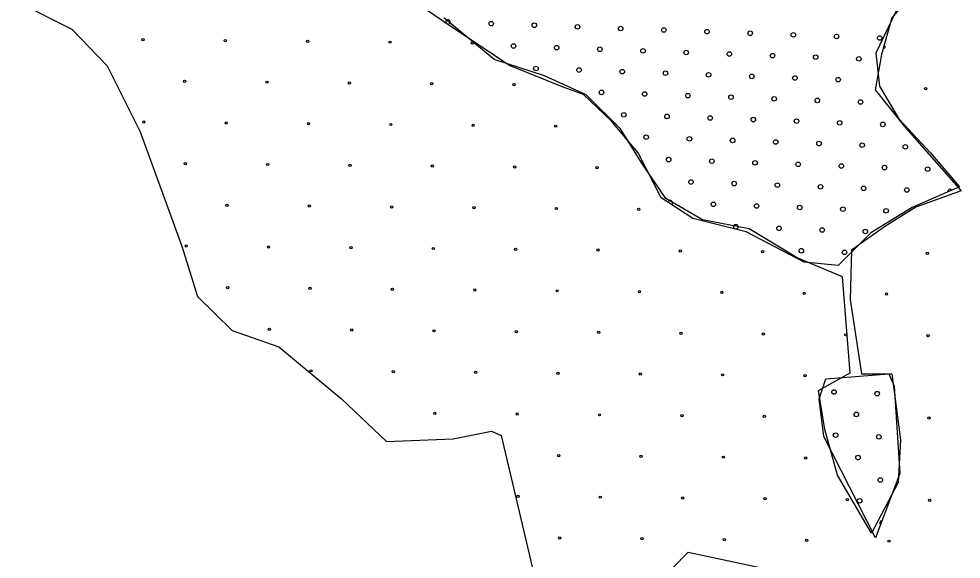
# Model space of a CAD drawing. Extents: x 1612280 to 1883141, y 560852 to 780851.
# Drawn here: x 1728835 to 1733236, y 627229 to 629751 of the extents above; entities that cross this region are included whole.
import ezdxf

# ---------------------------------------------------------------- set-up
doc = ezdxf.new("R2010")
doc.units = 0
for name, color, linetype in [('DESIGN - EROSION CONTROL - Devices', 7, 'Continuous'), ('DESIGN - SCRATCH - User 1', 7, 'Continuous'), ('DESIGN - TRAFFIC CONTROL PERMANENT - Pavement Marking Text', 7, 'Continuous')]:
    doc.layers.add(name, color=color, linetype=linetype)

msp = doc.modelspace()

# ---------------------------------------------------------------- linework, layer by layer
at = {"layer": 'DESIGN - EROSION CONTROL - Devices'}
for centre in [(1729415, 629653.6), (1729415, 629653.6), (1729799.5, 629649.8), (1729799.5, 629649.8), (1730184.1, 629646.1), (1730184.1, 629646.1), (1730568.6, 629642.4), (1730568.6, 629642.4), (1730953.2, 629638.6), (1730953.2, 629638.6), (1729609.1, 629459.4), (1729609.1, 629459.4), (1729993.7, 629455.7), (1729993.7, 629455.7), (1730378.2, 629451.9), (1730378.2, 629451.9), (1730762.8, 629448.2), (1730762.8, 629448.2), (1731147.3, 629444.5), (1731147.3, 629444.5), (1733070.1, 629425.8), (1733070.1, 629425.8), (1729418.7, 629269), (1729418.7, 629269), (1729803.2, 629265.3), (1729803.2, 629265.3), (1730187.8, 629261.5), (1730187.8, 629261.5), (1730572.3, 629257.8), (1730572.3, 629257.8), (1730956.9, 629254.1), (1730956.9, 629254.1), (1731341.5, 629250.3), (1731341.5, 629250.3), (1729612.8, 629074.9), (1729612.8, 629074.9), (1729997.4, 629071.1), (1729997.4, 629071.1), (1730381.9, 629067.4), (1730381.9, 629067.4), (1730766.5, 629063.7), (1730766.5, 629063.7), (1731151, 629059.9), (1731151, 629059.9), (1731535.6, 629056.2), (1731535.6, 629056.2), (1729807, 628880.7), (1729807, 628880.7), (1730191.5, 628877), (1730191.5, 628877), (1730576.1, 628873.3), (1730576.1, 628873.3), (1730960.6, 628869.5), (1730960.6, 628869.5), (1731345.2, 628865.8), (1731345.2, 628865.8), (1731729.7, 628862.1), (1731729.7, 628862.1), (1729616.6, 628690.3), (1729616.6, 628690.3), (1730001.1, 628686.6), (1730001.1, 628686.6), (1730385.7, 628682.8), (1730385.7, 628682.8), (1730770.2, 628679.1), (1730770.2, 628679.1), (1731154.8, 628675.4), (1731154.8, 628675.4), (1731539.3, 628671.6), (1731539.3, 628671.6), (1731923.9, 628667.9), (1731923.9, 628667.9), (1732308.4, 628664.2), (1732308.4, 628664.2), (1733077.5, 628656.7), (1733077.5, 628656.7), (1729810.7, 628496.2), (1729810.7, 628496.2), (1730195.3, 628492.4), (1730195.3, 628492.4), (1730579.8, 628488.7), (1730579.8, 628488.7), (1730964.4, 628485), (1730964.4, 628485), (1731348.9, 628481.2), (1731348.9, 628481.2), (1731733.5, 628477.5), (1731733.5, 628477.5), (1732118, 628473.8), (1732118, 628473.8), (1732502.6, 628470), (1732502.6, 628470), (1732887.1, 628466.3), (1732887.1, 628466.3), (1730004.9, 628302), (1730004.9, 628302), (1730389.4, 628298.3), (1730389.4, 628298.3), (1730774, 628294.6), (1730774, 628294.6), (1731158.5, 628290.8), (1731158.5, 628290.8), (1731543.1, 628287.1), (1731543.1, 628287.1), (1731927.6, 628283.4), (1731927.6, 628283.4), (1732312.2, 628279.6), (1732312.2, 628279.6), (1732696.7, 628275.9), (1732696.7, 628275.9), (1733081.3, 628272.2), (1733081.3, 628272.2), (1730199, 628107.9), (1730199, 628107.9), (1730583.5, 628104.1), (1730583.5, 628104.1), (1730968.1, 628100.4), (1730968.1, 628100.4), (1731352.7, 628096.7), (1731352.7, 628096.7), (1731737.2, 628092.9), (1731737.2, 628092.9), (1732121.8, 628089.2), (1732121.8, 628089.2), (1732506.3, 628085.5), (1732506.3, 628085.5), (1730777.7, 627910), (1730777.7, 627910), (1731162.2, 627906.3), (1731162.2, 627906.3), (1731546.8, 627902.5), (1731546.8, 627902.5), (1731931.4, 627898.8), (1731931.4, 627898.8), (1732315.9, 627895.1), (1732315.9, 627895.1), (1733085, 627887.6), (1733085, 627887.6), (1731356.4, 627712.1), (1731356.4, 627712.1), (1731740.9, 627708.4), (1731740.9, 627708.4), (1732125.5, 627704.7), (1732125.5, 627704.7), (1732510, 627700.9), (1732510, 627700.9), (1731166, 627521.7), (1731166, 627521.7), (1731550.5, 627518), (1731550.5, 627518), (1731935.1, 627514.2), (1731935.1, 627514.2), (1732319.6, 627510.5), (1732319.6, 627510.5), (1732704.2, 627506.8), (1732704.2, 627506.8), (1733088.7, 627503), (1733088.7, 627503), (1731360.1, 627327.6), (1731360.1, 627327.6), (1731744.7, 627323.8), (1731744.7, 627323.8), (1732129.2, 627320.1), (1732129.2, 627320.1), (1732513.8, 627316.4), (1732513.8, 627316.4), (1732898.3, 627312.6), (1732898.3, 627312.6)]:
    msp.add_circle(centre, 5.28, dxfattribs=at)
msp.add_arc((1732875.9, 629620), 5.28, 232.3277, 96.8454, dxfattribs=at)
at = {"layer": 'DESIGN - SCRATCH - User 1'}
for points in [[(1732661.6, 628598.9), (1732503, 628615.9), (1732231.3, 628757.5), (1731982.2, 628819.8), (1731834.9, 628916.1), (1731727.4, 629125.8), (1731602.8, 629273.1), (1731472.6, 629397.7), (1731376.3, 629431.7), (1731127.2, 629533.7), (1730861.1, 629709.3), (1730595, 629890.6), (1730436.5, 629964.3), (1730215.7, 629969.9), (1729938.2, 629981.2), (1729836.3, 630145.6), (1730198.7, 631097.3)], [(1732661.6, 628598.9), (1732503, 628615.9), (1732231.3, 628757.5), (1731982.2, 628819.8), (1731834.9, 628916.1), (1731727.4, 629125.8), (1731602.8, 629273.1), (1731472.6, 629397.7), (1731376.3, 629431.7), (1731127.2, 629533.7), (1730861.1, 629709.3), (1730595, 629890.6), (1730436.5, 629964.3), (1730215.7, 629969.9), (1729938.2, 629981.2), (1729836.3, 630145.6), (1730198.7, 631097.3)], [(1728883.7, 630220.9), (1728835.1, 629827.9), (1729082, 629702.3), (1729248.1, 629532.1), (1729401.9, 629224.2), (1729596.2, 628689.4), (1729669.1, 628454.4), (1729831.1, 628296.4), (1730049.7, 628219.5), (1730341.2, 627976.4), (1730551.8, 627777.9), (1730863.5, 627790), (1731041.7, 627826.5), (1731087.9, 627805.3)], [(1728883.7, 630220.9), (1728835.1, 629827.9), (1729082, 629702.3), (1729248.1, 629532.1), (1729401.9, 629224.2), (1729596.2, 628689.4), (1729669.1, 628454.4), (1729831.1, 628296.4), (1730049.7, 628219.5), (1730341.2, 627976.4), (1730551.8, 627777.9), (1730863.5, 627790), (1731041.7, 627826.5), (1731087.9, 627805.3)], [(1732941.4, 630170.5), (1733100.1, 630157.4), (1733182.6, 630039.5), (1733035.2, 629903.8), (1732911.5, 629756.4), (1732864.3, 629585.3), (1732834.8, 629420.2), (1732970.4, 629249.1), (1733235.6, 628948.3)], [(1732941.4, 630170.5), (1733100.1, 630157.4), (1733182.6, 630039.5), (1733035.2, 629903.8), (1732911.5, 629756.4), (1732864.3, 629585.3), (1732834.8, 629420.2), (1732970.4, 629249.1), (1733235.6, 628948.3)], [(1733176.8, 630054.9), (1732950.3, 629828.3), (1732837.1, 629590.3), (1732854.1, 629437.4), (1732944.7, 629284.4), (1733091.9, 629125.8), (1733227.8, 628967.1), (1733006.9, 628870.8), (1732814.4, 628751.8), (1732661.6, 628598.9)], [(1733176.8, 630054.9), (1732950.3, 629828.3), (1732837.1, 629590.3), (1732854.1, 629437.4), (1732944.7, 629284.4), (1733091.9, 629125.8), (1733227.8, 628967.1), (1733006.9, 628870.8), (1732814.4, 628751.8), (1732661.6, 628598.9)], [(1733235.6, 628948.3), (1733023.5, 628871.6), (1732882, 628783.2), (1732722.8, 628671.1), (1732717, 628441.1), (1732770, 628093.1), (1732911.5, 628093.1), (1732952.7, 627786.4), (1732940.9, 627585.9), (1732817.1, 627349.9), (1732658, 627621.2), (1732599.1, 627833.6), (1732569.6, 628016.4), (1732717, 628099), (1732681.6, 628547.3), (1732469.4, 628635.7), (1732245.4, 628771.4), (1732027.3, 628812.7), (1731856.4, 628912.9), (1731744.4, 629078.1), (1731644.2, 629237.3), (1731485, 629396.6), (1731290.5, 629485.1), (1731054.7, 629561.7), (1730819, 629756.4)], [(1733235.6, 628948.3), (1733023.5, 628871.6), (1732882, 628783.2), (1732722.8, 628671.1), (1732717, 628441.1), (1732770, 628093.1), (1732911.5, 628093.1), (1732952.7, 627786.4), (1732940.9, 627585.9), (1732817.1, 627349.9), (1732658, 627621.2), (1732599.1, 627833.6), (1732569.6, 628016.4), (1732717, 628099), (1732681.6, 628547.3), (1732469.4, 628635.7), (1732245.4, 628771.4), (1732027.3, 628812.7), (1731856.4, 628912.9), (1731744.4, 629078.1), (1731644.2, 629237.3), (1731485, 629396.6), (1731290.5, 629485.1), (1731054.7, 629561.7), (1730819, 629756.4)], [(1732572.4, 627977.1), (1732603.5, 628070.6), (1732898, 628093.2), (1732923.4, 628036.6)], [(1732572.4, 627977.1), (1732603.5, 628070.6), (1732898, 628093.2), (1732923.4, 628036.6)], [(1732923.4, 628036.6), (1732948.9, 627628.7), (1732835.7, 627328.4)], [(1732923.4, 628036.6), (1732948.9, 627628.7), (1732835.7, 627328.4)], [(1732835.7, 627328.4), (1732595, 627801.5), (1732572.4, 627977.1)], [(1732835.7, 627328.4), (1732595, 627801.5), (1732572.4, 627977.1)], [(1731087.9, 627805.3), (1731258.1, 627080), (1731659, 626953.7), (1731961, 627261.4), (1732471.7, 627151.5), (1732400.3, 626733.9), (1731757.8, 626849.3)], [(1731087.9, 627805.3), (1731258.1, 627080), (1731659, 626953.7), (1731961, 627261.4), (1732471.7, 627151.5), (1732400.3, 626733.9), (1731757.8, 626849.3)]]:
    msp.add_lwpolyline(points, dxfattribs=at)
at = {"layer": 'DESIGN - TRAFFIC CONTROL PERMANENT - Pavement Marking Text'}
for centre in [(1731040.7, 629728.8), (1731040.7, 629728.8), (1731242.3, 629721.3), (1731242.3, 629721.3), (1731443.9, 629713.9), (1731443.9, 629713.9), (1731645.5, 629706.4), (1731645.5, 629706.4), (1731847.2, 629698.9), (1731847.2, 629698.9), (1732048.8, 629691.5), (1732048.8, 629691.5), (1732250.4, 629684), (1732250.4, 629684), (1732452, 629676.5), (1732452, 629676.5), (1732653.6, 629669.1), (1732653.6, 629669.1), (1732855.2, 629661.6), (1732855.2, 629661.6), (1731145.2, 629624.3), (1731145.2, 629624.3), (1731346.9, 629616.8), (1731346.9, 629616.8), (1731548.5, 629609.3), (1731548.5, 629609.3), (1731750.1, 629601.9), (1731750.1, 629601.9), (1731951.7, 629594.4), (1731951.7, 629594.4), (1732153.3, 629586.9), (1732153.3, 629586.9), (1732354.9, 629579.5), (1732354.9, 629579.5), (1732556.5, 629572), (1732556.5, 629572), (1732758.1, 629564.5), (1732758.1, 629564.5), (1731249.8, 629519.7), (1731249.8, 629519.7), (1731451.4, 629512.3), (1731451.4, 629512.3), (1731653, 629504.8), (1731653, 629504.8), (1731854.6, 629497.3), (1731854.6, 629497.3), (1732056.2, 629489.9), (1732056.2, 629489.9), (1732257.8, 629482.4), (1732257.8, 629482.4), (1732459.4, 629474.9), (1732459.4, 629474.9), (1732661.1, 629467.5), (1732661.1, 629467.5), (1731555.9, 629407.7), (1731555.9, 629407.7), (1731757.5, 629400.3), (1731757.5, 629400.3), (1731959.2, 629392.8), (1731959.2, 629392.8), (1732160.8, 629385.3), (1732160.8, 629385.3), (1732362.4, 629377.9), (1732362.4, 629377.9), (1732564, 629370.4), (1732564, 629370.4), (1732765.6, 629362.9), (1732765.6, 629362.9), (1731660.5, 629303.2), (1731660.5, 629303.2), (1731862.1, 629295.7), (1731862.1, 629295.7), (1732063.7, 629288.3), (1732063.7, 629288.3), (1732265.3, 629280.8), (1732265.3, 629280.8), (1732466.9, 629273.3), (1732466.9, 629273.3), (1732668.5, 629265.9), (1732668.5, 629265.9), (1732870.1, 629258.4), (1732870.1, 629258.4), (1731765, 629198.6), (1731765, 629198.6), (1731966.6, 629191.2), (1731966.6, 629191.2), (1732168.2, 629183.7), (1732168.2, 629183.7), (1732369.8, 629176.2), (1732369.8, 629176.2), (1732571.5, 629168.8), (1732571.5, 629168.8), (1732773.1, 629161.3), (1732773.1, 629161.3), (1732974.7, 629153.8), (1732974.7, 629153.8), (1731869.6, 629094.1), (1731869.6, 629094.1), (1732071.2, 629086.6), (1732071.2, 629086.6), (1732272.8, 629079.2), (1732272.8, 629079.2), (1732474.4, 629071.7), (1732474.4, 629071.7), (1732676, 629064.2), (1732676, 629064.2), (1732877.6, 629056.8), (1732877.6, 629056.8), (1733079.2, 629049.3), (1733079.2, 629049.3), (1731974.1, 628989.6), (1731974.1, 628989.6), (1732175.7, 628982.1), (1732175.7, 628982.1), (1732377.3, 628974.6), (1732377.3, 628974.6), (1732578.9, 628967.2), (1732578.9, 628967.2), (1732780.5, 628959.7), (1732780.5, 628959.7), (1732982.1, 628952.2), (1732982.1, 628952.2), (1732078.6, 628885), (1732078.6, 628885), (1732280.2, 628877.6), (1732280.2, 628877.6), (1732481.9, 628870.1), (1732481.9, 628870.1), (1732683.5, 628862.6), (1732683.5, 628862.6), (1732885.1, 628855.2), (1732885.1, 628855.2), (1732183.2, 628780.5), (1732183.2, 628780.5), (1732384.8, 628773), (1732384.8, 628773), (1732586.4, 628765.6), (1732586.4, 628765.6), (1732788, 628758.1), (1732788, 628758.1), (1732489.3, 628668.5), (1732489.3, 628668.5), (1732690.9, 628661), (1732690.9, 628661), (1732641.9, 628009), (1732641.9, 628009), (1732843.5, 628001.5), (1732843.5, 628001.5), (1732746.4, 627904.4), (1732746.4, 627904.4), (1732649.3, 627807.4), (1732649.3, 627807.4), (1732850.9, 627799.9), (1732850.9, 627799.9), (1732753.9, 627702.8), (1732753.9, 627702.8), (1732858.4, 627598.3), (1732858.4, 627598.3), (1732761.3, 627501.2), (1732761.3, 627501.2)]:
    msp.add_circle(centre, 10.6, dxfattribs=at)
for centre, start, end in [((1730839.1, 629736.3), 256.1111, 215.3555), ((1733183.8, 628944.8), 39.5232, 187.6076), ((1731877, 628892.5), 308.8343, 164.7779), ((1732865.9, 627396.7), 92.585, 226.0902)]:
    msp.add_arc(centre, 10.6, start, end, dxfattribs=at)

doc.saveas('drawing.dxf')
